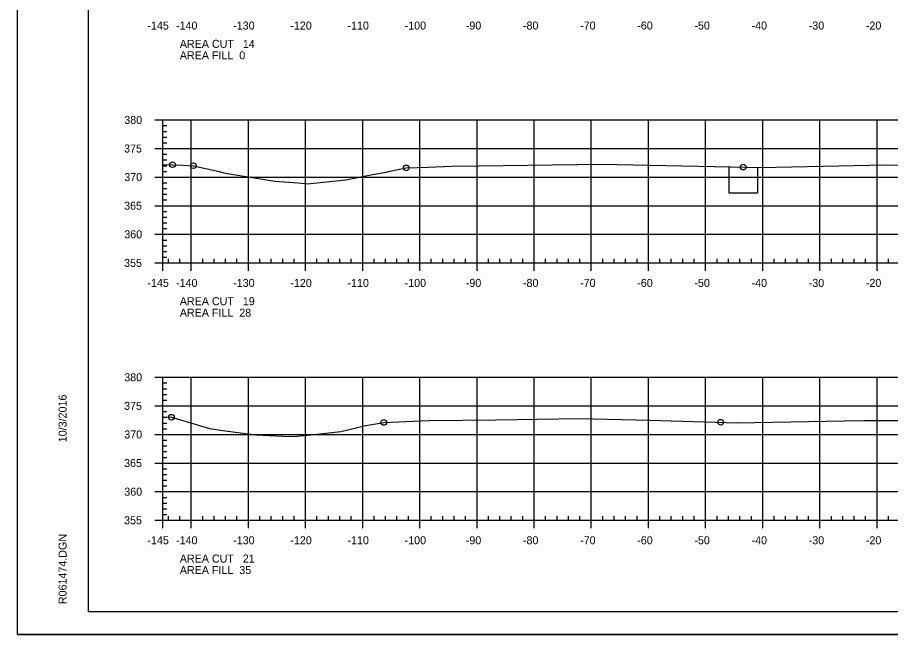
# Model space of a CAD drawing. Extents: x 1359801 to 1362404, y 372415 to 374228.
# Drawn here: x 1360417.1 to 1360569.9, y 374014.6 to 374122.5 of the extents above; entities that cross this region are included whole.
import ezdxf

# ---------------------------------------------------------------- set-up
doc = ezdxf.new("R2010")
doc.units = 0
for name, color, linetype in [('S_DRG_PT_SYM', 7, 'Continuous'), ('S_MAILBOX', 7, 'Continuous'), ('S_PRIMARY_CTL', 7, 'Continuous'), ('S_SHOULDER', 7, 'Continuous'), ('S_UTILITY_POLE_ANNOT', 7, 'Continuous'), ('S_UTL_PT_SYM', 7, 'Continuous'), ('S_WATER_UTILITIES', 7, 'Continuous')]:
    doc.layers.add(name, color=color, linetype=linetype)

msp = doc.modelspace()

# ---------------------------------------------------------------- linework, layer by layer
at = {"layer": 'S_DRG_PT_SYM'}
for points in [[(1360442.53, 374096.81), (1360444.27, 374096.78), (1360446.11, 374096.7), (1360447.9, 374096.61), (1360452.19, 374095.62), (1360453.44, 374095.32), (1360456.02, 374094.9), (1360462.16, 374093.9), (1360466.26, 374093.58), (1360467.85, 374093.44), (1360469.51, 374093.62), (1360474.58, 374094.15), (1360479.23, 374095.04), (1360481.65, 374095.5), (1360482.26, 374095.63), (1360485.14, 374096.22), (1360488.97, 374096.37), (1360493.09, 374096.52), (1360497.87, 374096.57), (1360519.28, 374096.86), (1360544.7, 374096.35), (1360546.71, 374096.31), (1360549.81, 374096.37), (1360569, 374096.75), (1360577.84, 374096.67)], [(1360442.53, 374052.7), (1360444.06, 374052.63), (1360447.03, 374051.75), (1360450.75, 374050.65), (1360453.06, 374050.33), (1360458.86, 374049.54), (1360463.55, 374049.31), (1360465.51, 374049.23), (1360469.49, 374049.65), (1360473.68, 374050.15), (1360476.39, 374050.77), (1360478.04, 374051.17), (1360478.78, 374051.31), (1360481.22, 374051.72), (1360485.1, 374051.87), (1360489.1, 374052.03), (1360500.8, 374052.17), (1360515.42, 374052.39), (1360527.76, 374052.11), (1360542.99, 374051.65), (1360561.8, 374052), (1360565.35, 374052.08), (1360572.51, 374052.06)]]:
    msp.add_lwpolyline(points, dxfattribs=at)
at = {"layer": 'S_MAILBOX'}
for p, q in [((1360442.53, 374104.61), (1360732.53, 374104.61)), ((1360442.53, 374079.61), (1360442.53, 374104.61)), ((1360447.53, 374079.61), (1360447.53, 374104.61)), ((1360457.53, 374079.61), (1360457.53, 374104.61)), ((1360467.53, 374079.61), (1360467.53, 374104.61)), ((1360477.53, 374079.61), (1360477.53, 374104.61)), ((1360487.53, 374079.61), (1360487.53, 374104.61)), ((1360497.53, 374079.61), (1360497.53, 374104.61)), ((1360507.53, 374079.61), (1360507.53, 374104.61)), ((1360517.53, 374079.61), (1360517.53, 374104.61)), ((1360527.53, 374079.61), (1360527.53, 374104.61)), ((1360537.53, 374079.61), (1360537.53, 374104.61)), ((1360547.53, 374079.61), (1360547.53, 374104.61)), ((1360557.53, 374079.61), (1360557.53, 374104.61)), ((1360567.53, 374079.61), (1360567.53, 374104.61)), ((1360442.53, 374099.61), (1360732.53, 374099.61)), ((1360442.53, 374094.61), (1360732.53, 374094.61)), ((1360442.53, 374089.61), (1360732.53, 374089.61)), ((1360442.53, 374084.61), (1360732.53, 374084.61)), ((1360442.53, 374079.61), (1360732.53, 374079.61)), ((1360442.53, 374059.61), (1360732.53, 374059.61)), ((1360442.53, 374034.61), (1360442.53, 374059.61)), ((1360447.53, 374034.61), (1360447.53, 374059.61)), ((1360457.53, 374034.61), (1360457.53, 374059.61)), ((1360467.53, 374034.61), (1360467.53, 374059.61)), ((1360477.53, 374034.61), (1360477.53, 374059.61)), ((1360487.53, 374034.61), (1360487.53, 374059.61)), ((1360497.53, 374034.61), (1360497.53, 374059.61)), ((1360507.53, 374034.61), (1360507.53, 374059.61)), ((1360517.53, 374034.61), (1360517.53, 374059.61)), ((1360527.53, 374034.61), (1360527.53, 374059.61)), ((1360537.53, 374034.61), (1360537.53, 374059.61)), ((1360547.53, 374034.61), (1360547.53, 374059.61)), ((1360557.53, 374034.61), (1360557.53, 374059.61)), ((1360567.53, 374034.61), (1360567.53, 374059.61)), ((1360442.53, 374054.61), (1360732.53, 374054.61)), ((1360442.53, 374049.61), (1360732.53, 374049.61)), ((1360442.53, 374044.61), (1360732.53, 374044.61)), ((1360442.53, 374039.61), (1360732.53, 374039.61)), ((1360442.53, 374034.61), (1360732.53, 374034.61))]:
    msp.add_line(p, q, dxfattribs=at)
at = {"layer": 'S_SHOULDER'}
msp.add_line((1360417.13, 374014.63), (1360750.46, 374014.63), dxfattribs=at)
for points in [[(1360417.12, 374227.97), (1360750.46, 374227.97), (1360750.46, 374014.63), (1360417.12, 374014.63)], [(1360663.45, 374224.07), (1360663.45, 374214.19), (1360699.18, 374214.19), (1360699.18, 374211.27), (1360722.38, 374211.27), (1360722.38, 374186.94), (1360745.71, 374186.94), (1360745.71, 374018.61), (1360429.53, 374018.61), (1360429.53, 374224.07)]]:
    msp.add_lwpolyline(points, close=True, dxfattribs=at)
for centre in [(1360444.27, 374096.78), (1360447.9, 374096.61), (1360485.14, 374096.22), (1360544.1, 374096.36), (1360444.06, 374052.63), (1360481.22, 374051.72), (1360540.16, 374051.74)]:
    msp.add_circle(centre, 0.5, dxfattribs=at)
at = {"layer": 'S_UTILITY_POLE_ANNOT'}
for p, q in [((1360541.6, 374096.36), (1360541.6, 374091.85)), ((1360546.6, 374096.36), (1360546.6, 374091.85)), ((1360541.6, 374091.85), (1360546.6, 374091.85))]:
    msp.add_line(p, q, dxfattribs=at)
at = {"layer": 'S_UTL_PT_SYM'}
for p, q in [((1360429.53, 374018.61), (1360429.53, 374224.07)), ((1360429.53, 374018.61), (1360429.53, 374018.61)), ((1360745.71, 374018.61), (1360429.53, 374018.61))]:
    msp.add_line(p, q, dxfattribs=at)
at = {"layer": 'S_WATER_UTILITIES'}
for p, q in [((1360441.13, 374104.61), (1360442.53, 374104.61)), ((1360442.53, 374079.61), (1360442.53, 374104.61)), ((1360442.53, 374103.61), (1360443.23, 374103.61)), ((1360442.53, 374102.61), (1360443.23, 374102.61)), ((1360442.53, 374101.61), (1360443.23, 374101.61)), ((1360442.53, 374100.61), (1360443.23, 374100.61)), ((1360441.13, 374099.61), (1360442.53, 374099.61)), ((1360442.53, 374098.61), (1360443.23, 374098.61)), ((1360442.53, 374097.61), (1360443.23, 374097.61)), ((1360442.53, 374096.61), (1360443.23, 374096.61)), ((1360442.53, 374095.61), (1360443.23, 374095.61)), ((1360441.13, 374094.61), (1360442.53, 374094.61)), ((1360442.53, 374093.61), (1360443.23, 374093.61)), ((1360442.53, 374092.61), (1360443.23, 374092.61)), ((1360442.53, 374091.61), (1360443.23, 374091.61)), ((1360442.53, 374090.61), (1360443.23, 374090.61)), ((1360441.13, 374089.61), (1360442.53, 374089.61)), ((1360442.53, 374088.61), (1360443.23, 374088.61)), ((1360442.53, 374087.61), (1360443.23, 374087.61)), ((1360442.53, 374086.61), (1360443.23, 374086.61)), ((1360441.13, 374084.61), (1360442.53, 374084.61)), ((1360442.53, 374085.61), (1360443.23, 374085.61)), ((1360442.53, 374083.61), (1360443.23, 374083.61)), ((1360442.53, 374082.61), (1360443.23, 374082.61)), ((1360442.53, 374081.61), (1360443.23, 374081.61)), ((1360442.53, 374080.61), (1360443.23, 374080.61)), ((1360442.53, 374079.61), (1360442.53, 374080.31)), ((1360443.53, 374079.61), (1360443.53, 374080.31)), ((1360445.53, 374079.61), (1360445.53, 374080.31)), ((1360449.53, 374079.61), (1360449.53, 374080.31)), ((1360451.53, 374079.61), (1360451.53, 374080.31)), ((1360453.53, 374079.61), (1360453.53, 374080.31)), ((1360455.53, 374079.61), (1360455.53, 374080.31)), ((1360459.53, 374079.61), (1360459.53, 374080.31)), ((1360461.53, 374079.61), (1360461.53, 374080.31)), ((1360463.53, 374079.61), (1360463.53, 374080.31)), ((1360465.53, 374079.61), (1360465.53, 374080.31)), ((1360469.53, 374079.61), (1360469.53, 374080.31)), ((1360471.53, 374079.61), (1360471.53, 374080.31)), ((1360473.53, 374079.61), (1360473.53, 374080.31)), ((1360475.53, 374079.61), (1360475.53, 374080.31)), ((1360479.53, 374079.61), (1360479.53, 374080.31)), ((1360481.53, 374079.61), (1360481.53, 374080.31)), ((1360483.53, 374079.61), (1360483.53, 374080.31)), ((1360485.53, 374079.61), (1360485.53, 374080.31)), ((1360489.53, 374079.61), (1360489.53, 374080.31)), ((1360491.53, 374079.61), (1360491.53, 374080.31)), ((1360493.53, 374079.61), (1360493.53, 374080.31)), ((1360495.53, 374079.61), (1360495.53, 374080.31)), ((1360499.53, 374079.61), (1360499.53, 374080.31)), ((1360501.53, 374079.61), (1360501.53, 374080.31)), ((1360503.53, 374079.61), (1360503.53, 374080.31)), ((1360505.53, 374079.61), (1360505.53, 374080.31)), ((1360509.53, 374079.61), (1360509.53, 374080.31)), ((1360511.53, 374079.61), (1360511.53, 374080.31)), ((1360513.53, 374079.61), (1360513.53, 374080.31)), ((1360515.53, 374079.61), (1360515.53, 374080.31)), ((1360519.53, 374079.61), (1360519.53, 374080.31)), ((1360521.53, 374079.61), (1360521.53, 374080.31)), ((1360523.53, 374079.61), (1360523.53, 374080.31)), ((1360525.53, 374079.61), (1360525.53, 374080.31)), ((1360529.53, 374079.61), (1360529.53, 374080.31)), ((1360531.53, 374079.61), (1360531.53, 374080.31)), ((1360533.53, 374079.61), (1360533.53, 374080.31)), ((1360535.53, 374079.61), (1360535.53, 374080.31)), ((1360539.53, 374079.61), (1360539.53, 374080.31)), ((1360541.53, 374079.61), (1360541.53, 374080.31)), ((1360543.53, 374079.61), (1360543.53, 374080.31)), ((1360545.53, 374079.61), (1360545.53, 374080.31)), ((1360549.53, 374079.61), (1360549.53, 374080.31)), ((1360551.53, 374079.61), (1360551.53, 374080.31)), ((1360553.53, 374079.61), (1360553.53, 374080.31)), ((1360555.53, 374079.61), (1360555.53, 374080.31)), ((1360559.53, 374079.61), (1360559.53, 374080.31)), ((1360561.53, 374079.61), (1360561.53, 374080.31)), ((1360563.53, 374079.61), (1360563.53, 374080.31)), ((1360565.53, 374079.61), (1360565.53, 374080.31)), ((1360569.53, 374079.61), (1360569.53, 374080.31)), ((1360441.13, 374079.61), (1360442.53, 374079.61)), ((1360442.53, 374079.61), (1360732.53, 374079.61)), ((1360442.53, 374078.21), (1360442.53, 374079.61)), ((1360447.53, 374078.21), (1360447.53, 374079.61)), ((1360457.53, 374078.21), (1360457.53, 374079.61)), ((1360467.53, 374078.21), (1360467.53, 374079.61)), ((1360477.53, 374078.21), (1360477.53, 374079.61)), ((1360487.53, 374078.21), (1360487.53, 374079.61)), ((1360497.53, 374078.21), (1360497.53, 374079.61)), ((1360507.53, 374078.21), (1360507.53, 374079.61)), ((1360517.53, 374078.21), (1360517.53, 374079.61)), ((1360527.53, 374078.21), (1360527.53, 374079.61)), ((1360537.53, 374078.21), (1360537.53, 374079.61)), ((1360547.53, 374078.21), (1360547.53, 374079.61)), ((1360557.53, 374078.21), (1360557.53, 374079.61)), ((1360567.53, 374078.21), (1360567.53, 374079.61)), ((1360441.13, 374059.61), (1360442.53, 374059.61)), ((1360442.53, 374034.61), (1360442.53, 374059.61)), ((1360442.53, 374058.61), (1360443.23, 374058.61)), ((1360442.53, 374057.61), (1360443.23, 374057.61)), ((1360442.53, 374056.61), (1360443.23, 374056.61)), ((1360442.53, 374055.61), (1360443.23, 374055.61)), ((1360441.13, 374054.61), (1360442.53, 374054.61)), ((1360442.53, 374053.61), (1360443.23, 374053.61)), ((1360442.53, 374052.61), (1360443.23, 374052.61)), ((1360442.53, 374051.61), (1360443.23, 374051.61)), ((1360441.13, 374049.61), (1360442.53, 374049.61)), ((1360442.53, 374050.61), (1360443.23, 374050.61)), ((1360442.53, 374048.61), (1360443.23, 374048.61)), ((1360442.53, 374047.61), (1360443.23, 374047.61)), ((1360442.53, 374046.61), (1360443.23, 374046.61)), ((1360442.53, 374045.61), (1360443.23, 374045.61)), ((1360441.13, 374044.61), (1360442.53, 374044.61)), ((1360442.53, 374043.61), (1360443.23, 374043.61)), ((1360442.53, 374042.61), (1360443.23, 374042.61)), ((1360442.53, 374041.61), (1360443.23, 374041.61)), ((1360442.53, 374040.61), (1360443.23, 374040.61)), ((1360441.13, 374039.61), (1360442.53, 374039.61)), ((1360442.53, 374038.61), (1360443.23, 374038.61)), ((1360442.53, 374037.61), (1360443.23, 374037.61)), ((1360442.53, 374036.61), (1360443.23, 374036.61)), ((1360442.53, 374035.61), (1360443.23, 374035.61)), ((1360441.13, 374034.61), (1360442.53, 374034.61)), ((1360442.53, 374034.61), (1360442.53, 374035.31)), ((1360442.53, 374034.61), (1360732.53, 374034.61)), ((1360442.53, 374033.21), (1360442.53, 374034.61)), ((1360443.53, 374034.61), (1360443.53, 374035.31)), ((1360445.53, 374034.61), (1360445.53, 374035.31)), ((1360447.53, 374033.21), (1360447.53, 374034.61)), ((1360449.53, 374034.61), (1360449.53, 374035.31)), ((1360451.53, 374034.61), (1360451.53, 374035.31)), ((1360453.53, 374034.61), (1360453.53, 374035.31)), ((1360455.53, 374034.61), (1360455.53, 374035.31)), ((1360457.53, 374033.21), (1360457.53, 374034.61)), ((1360459.53, 374034.61), (1360459.53, 374035.31)), ((1360461.53, 374034.61), (1360461.53, 374035.31)), ((1360463.53, 374034.61), (1360463.53, 374035.31)), ((1360465.53, 374034.61), (1360465.53, 374035.31)), ((1360467.53, 374033.21), (1360467.53, 374034.61)), ((1360469.53, 374034.61), (1360469.53, 374035.31)), ((1360471.53, 374034.61), (1360471.53, 374035.31)), ((1360473.53, 374034.61), (1360473.53, 374035.31)), ((1360475.53, 374034.61), (1360475.53, 374035.31)), ((1360477.53, 374033.21), (1360477.53, 374034.61)), ((1360479.53, 374034.61), (1360479.53, 374035.31)), ((1360481.53, 374034.61), (1360481.53, 374035.31)), ((1360483.53, 374034.61), (1360483.53, 374035.31)), ((1360485.53, 374034.61), (1360485.53, 374035.31)), ((1360487.53, 374033.21), (1360487.53, 374034.61)), ((1360489.53, 374034.61), (1360489.53, 374035.31)), ((1360491.53, 374034.61), (1360491.53, 374035.31)), ((1360493.53, 374034.61), (1360493.53, 374035.31)), ((1360495.53, 374034.61), (1360495.53, 374035.31)), ((1360497.53, 374033.21), (1360497.53, 374034.61)), ((1360499.53, 374034.61), (1360499.53, 374035.31)), ((1360501.53, 374034.61), (1360501.53, 374035.31)), ((1360503.53, 374034.61), (1360503.53, 374035.31)), ((1360505.53, 374034.61), (1360505.53, 374035.31)), ((1360507.53, 374033.21), (1360507.53, 374034.61)), ((1360509.53, 374034.61), (1360509.53, 374035.31)), ((1360511.53, 374034.61), (1360511.53, 374035.31)), ((1360513.53, 374034.61), (1360513.53, 374035.31)), ((1360515.53, 374034.61), (1360515.53, 374035.31)), ((1360517.53, 374033.21), (1360517.53, 374034.61)), ((1360519.53, 374034.61), (1360519.53, 374035.31)), ((1360521.53, 374034.61), (1360521.53, 374035.31)), ((1360523.53, 374034.61), (1360523.53, 374035.31)), ((1360525.53, 374034.61), (1360525.53, 374035.31)), ((1360527.53, 374033.21), (1360527.53, 374034.61)), ((1360529.53, 374034.61), (1360529.53, 374035.31)), ((1360531.53, 374034.61), (1360531.53, 374035.31)), ((1360533.53, 374034.61), (1360533.53, 374035.31)), ((1360535.53, 374034.61), (1360535.53, 374035.31)), ((1360537.53, 374033.21), (1360537.53, 374034.61)), ((1360539.53, 374034.61), (1360539.53, 374035.31)), ((1360541.53, 374034.61), (1360541.53, 374035.31)), ((1360543.53, 374034.61), (1360543.53, 374035.31)), ((1360545.53, 374034.61), (1360545.53, 374035.31)), ((1360547.53, 374033.21), (1360547.53, 374034.61)), ((1360549.53, 374034.61), (1360549.53, 374035.31)), ((1360551.53, 374034.61), (1360551.53, 374035.31)), ((1360553.53, 374034.61), (1360553.53, 374035.31)), ((1360555.53, 374034.61), (1360555.53, 374035.31)), ((1360557.53, 374033.21), (1360557.53, 374034.61)), ((1360559.53, 374034.61), (1360559.53, 374035.31)), ((1360561.53, 374034.61), (1360561.53, 374035.31)), ((1360563.53, 374034.61), (1360563.53, 374035.31)), ((1360565.53, 374034.61), (1360565.53, 374035.31)), ((1360567.53, 374033.21), (1360567.53, 374034.61)), ((1360569.53, 374034.61), (1360569.53, 374035.31))]:
    msp.add_line(p, q, dxfattribs=at)

# ---------------------------------------------------------------- texts
at = {"layer": 'S_PRIMARY_CTL'}
for s, p in [('-145', (1360439.86, 374120.41)), ('-140', (1360444.87, 374120.41)), ('-130', (1360454.87, 374120.41)), ('-120', (1360464.87, 374120.41)), ('-110', (1360474.87, 374120.41)), ('-100', (1360484.87, 374120.41)), ('-90', (1360495.57, 374120.41)), ('-80', (1360505.57, 374120.41)), ('-70', (1360515.57, 374120.41)), ('-60', (1360525.57, 374120.41)), ('-50', (1360535.57, 374120.41)), ('-40', (1360545.57, 374120.41)), ('-30', (1360555.57, 374120.41)), ('-20', (1360565.57, 374120.41)), ('AREA CUT   14', (1360445.53, 374117.21)), ('AREA FILL  0', (1360445.53, 374115.21)), ('380', (1360435.81, 374103.91)), ('375', (1360435.78, 374098.91)), ('370', (1360435.81, 374093.91)), ('365', (1360435.78, 374088.91)), ('360', (1360435.81, 374083.91)), ('355', (1360435.78, 374078.91)), ('-145', (1360439.86, 374075.41)), ('-140', (1360444.87, 374075.41)), ('-130', (1360454.87, 374075.41)), ('-120', (1360464.87, 374075.41)), ('-110', (1360474.87, 374075.41)), ('-100', (1360484.87, 374075.41)), ('-90', (1360495.57, 374075.41)), ('-80', (1360505.57, 374075.41)), ('-70', (1360515.57, 374075.41)), ('-60', (1360525.57, 374075.41)), ('-50', (1360535.57, 374075.41)), ('-40', (1360545.57, 374075.41)), ('-30', (1360555.57, 374075.41)), ('-20', (1360565.57, 374075.41)), ('AREA CUT   19', (1360445.53, 374072.21)), ('AREA FILL  28', (1360445.53, 374070.21)), ('380', (1360435.81, 374058.91)), ('375', (1360435.78, 374053.91)), ('370', (1360435.81, 374048.91)), ('365', (1360435.78, 374043.91)), ('360', (1360435.81, 374038.91)), ('355', (1360435.78, 374033.91)), ('-145', (1360439.86, 374030.41)), ('-140', (1360444.87, 374030.41)), ('-130', (1360454.87, 374030.41)), ('-120', (1360464.87, 374030.41)), ('-110', (1360474.87, 374030.41)), ('-100', (1360484.87, 374030.41)), ('-90', (1360495.57, 374030.41)), ('-80', (1360505.57, 374030.41)), ('-70', (1360515.57, 374030.41)), ('-60', (1360525.57, 374030.41)), ('-50', (1360535.57, 374030.41)), ('-40', (1360545.57, 374030.41)), ('-30', (1360555.57, 374030.41)), ('-20', (1360565.57, 374030.41)), ('AREA CUT   21', (1360445.53, 374027.21)), ('AREA FILL  35', (1360445.53, 374025.21))]:
    msp.add_text(s, height=1.4, dxfattribs=at).set_placement(p)
at = {"layer": 'S_SHOULDER'}
for p in [(1360493.05, 374096.47), (1360489.05, 374051.98)]:
    msp.add_text('+', height=0.1, dxfattribs=at).set_placement(p)
at = {"layer": 'S_UTL_PT_SYM'}
for s, p in [('10/3/2016', (1360425.72, 374048.25)), ('R061474.DGN', (1360425.72, 374019.94))]:
    msp.add_text(s, height=1.4, rotation=90, dxfattribs=at).set_placement(p)

doc.saveas('drawing.dxf')
